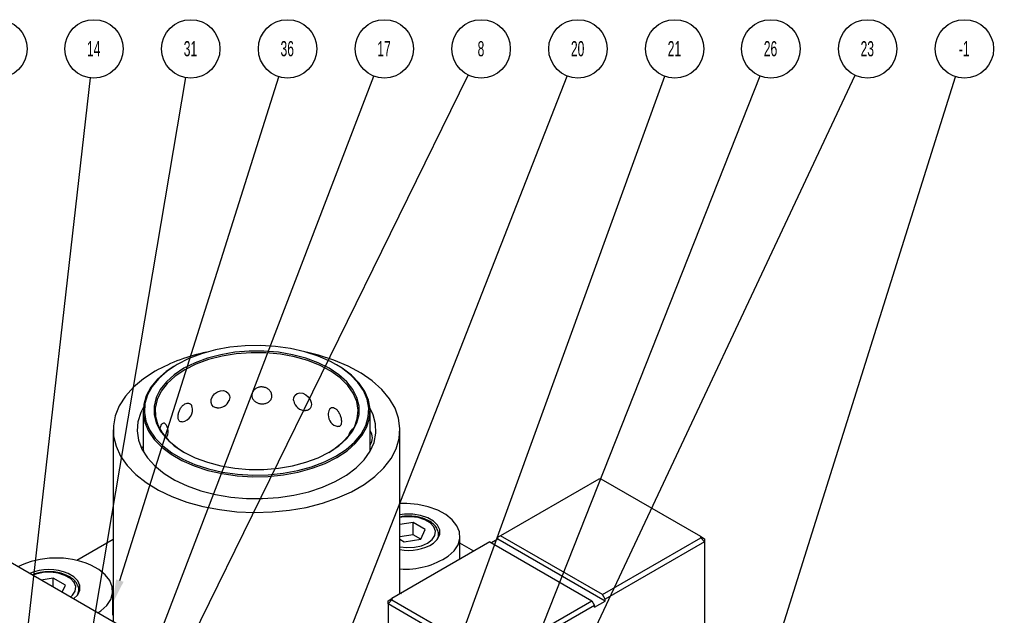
# Model space of a CAD drawing. Header units: inches. Extents: x 1880 to 2363, y -453 to -54.
# Tile 407 of 656: x 2072.39 to 2078.88, y -263.79 to -259.87. Entities that reach past the tile are written whole.
import ezdxf

# ---------------------------------------------------------------- set-up
doc = ezdxf.new("R2010")
doc.units = ezdxf.units.IN
doc.header["$LTSCALE"] = 0.5
doc.header["$MEASUREMENT"] = 0
for name, color, linetype in [('DIE-M-S', 8, 'Continuous'), ('DSS-M-S', 53, 'Continuous'), ('SID-M-S', 105, 'Continuous'), ('SVD-M-S', 8, 'Continuous')]:
    doc.layers.add(name, color=color, linetype=linetype)
doc.styles.add('SLDTEXTSTYLE0', font='TXT', dxfattribs={"width": 0.595745})

msp = doc.modelspace()

# ---------------------------------------------------------------- linework, layer by layer
at = {"layer": 'DIE-M-S', "linetype": 'Continuous', "lineweight": 25}
msp.add_line((2078.88422, -267.22691), (2071.83489, -263.15742), dxfattribs=at)
at = {"layer": 'DSS-M-S', "linetype": 'Continuous', "lineweight": 25}
for p, q in [((2073.78097, -262.02704), (2073.68468, -262.04468)), ((2073.88052, -262.01713), (2073.78097, -262.02704)), ((2073.98148, -262.01514), (2073.88052, -262.01713)), ((2074.08197, -262.0211), (2073.98148, -262.01514)), ((2074.18012, -262.03491), (2074.08197, -262.0211)), ((2074.2741, -262.05631), (2074.18012, -262.03491)), ((2073.59345, -262.06973), (2073.50898, -262.10171)), ((2073.63168, -262.09907), (2073.5504, -262.12923)), ((2073.68468, -262.04468), (2073.59345, -262.06973)), ((2073.71957, -262.0759), (2073.63168, -262.09907)), ((2073.72858, -262.08526), (2073.63936, -262.10827)), ((2073.81227, -262.06019), (2073.71957, -262.0759)), ((2073.82264, -262.07), (2073.72858, -262.08526)), ((2073.9079, -262.05225), (2073.81227, -262.06019)), ((2073.91956, -262.06281), (2073.82264, -262.07)), ((2074.00452, -262.05225), (2073.9079, -262.05225)), ((2074.01725, -262.06384), (2073.91956, -262.06281)), ((2074.10015, -262.06019), (2074.00452, -262.05225)), ((2074.11364, -262.07307), (2074.01725, -262.06384)), ((2074.19286, -262.0759), (2074.10015, -262.06019)), ((2074.20668, -262.09031), (2074.11364, -262.07307)), ((2074.28074, -262.09907), (2074.19286, -262.0759)), ((2074.29438, -262.11518), (2074.20668, -262.09031)), ((2074.36215, -262.08489), (2074.2741, -262.05631)), ((2074.36202, -262.12923), (2074.28074, -262.09907)), ((2074.36431, -262.07879), (2074.28529, -262.05945)), ((2074.44265, -262.12013), (2074.36215, -262.08489)), ((2074.46594, -262.11147), (2074.36431, -262.07879)), ((2073.41008, -262.15351), (2073.36018, -262.18768)), ((2073.43284, -262.14004), (2073.36645, -262.18399)), ((2073.50898, -262.10171), (2073.43284, -262.14004)), ((2073.5504, -262.12923), (2073.47738, -262.16575)), ((2073.5569, -262.13853), (2073.48295, -262.1754)), ((2073.63936, -262.10827), (2073.5569, -262.13853)), ((2074.37487, -262.14715), (2074.29438, -262.11518)), ((2074.43504, -262.16575), (2074.36202, -262.12923)), ((2074.44644, -262.18556), (2074.37487, -262.14715)), ((2074.51408, -262.16136), (2074.44265, -262.12013)), ((2074.55985, -262.15112), (2074.46594, -262.11147)), ((2074.52001, -262.1648), (2074.48244, -262.1417)), ((2074.57512, -262.20783), (2074.51408, -262.16136)), ((2074.5817, -262.21177), (2074.52001, -262.1648)), ((2074.6446, -262.19712), (2074.55985, -262.15112)), ((2073.28808, -262.18506), (2073.21104, -262.23538)), ((2073.36018, -262.18768), (2073.30418, -262.23696)), ((2073.36645, -262.18399), (2073.31105, -262.23276)), ((2073.41411, -262.20791), (2073.36188, -262.25483)), ((2073.41909, -262.21809), (2073.36667, -262.26569)), ((2073.47738, -262.16575), (2073.41411, -262.20791)), ((2073.48295, -262.1754), (2073.41909, -262.21809)), ((2074.49831, -262.20791), (2074.43504, -262.16575)), ((2074.50756, -262.22957), (2074.44644, -262.18556)), ((2074.55055, -262.25483), (2074.49831, -262.20791)), ((2074.55693, -262.27824), (2074.50756, -262.22957)), ((2074.62463, -262.25866), (2074.57512, -262.20783)), ((2074.63174, -262.26314), (2074.5817, -262.21177)), ((2074.71892, -262.24879), (2074.6446, -262.19712)), ((2073.14529, -262.29079), (2073.09184, -262.35044)), ((2073.21104, -262.23538), (2073.14529, -262.29079)), ((2073.26033, -262.29019), (2073.22945, -262.34636)), ((2073.26766, -262.28542), (2073.2371, -262.34101)), ((2073.30418, -262.23696), (2073.26033, -262.29019)), ((2073.31105, -262.23276), (2073.26766, -262.28542)), ((2073.36188, -262.25483), (2073.32174, -262.30556)), ((2073.36667, -262.26569), (2073.32682, -262.31719)), ((2074.59068, -262.30556), (2074.55055, -262.25483)), ((2074.5935, -262.33055), (2074.55693, -262.27824)), ((2074.66169, -262.31292), (2074.62463, -262.25866)), ((2074.66919, -262.31797), (2074.63174, -262.26314)), ((2074.78168, -262.30534), (2074.71892, -262.24879)), ((2073.09184, -262.35044), (2073.05149, -262.41343)), ((2073.22945, -262.34636), (2073.2121, -262.40444)), ((2073.2371, -262.34101), (2073.21994, -262.39848)), ((2073.29452, -262.35908), (2073.28077, -262.41429)), ((2073.32174, -262.30556), (2073.29452, -262.35908)), ((2073.32682, -262.31719), (2073.30038, -262.3715)), ((2073.65729, -262.3717), (2073.66536, -262.35168)), ((2073.66536, -262.35168), (2073.67951, -262.33378)), ((2073.67951, -262.33378), (2073.69786, -262.32049)), ((2073.69786, -262.32049), (2073.71809, -262.31327)), ((2073.71809, -262.31327), (2073.73799, -262.31254)), ((2073.73799, -262.31254), (2073.7557, -262.31809)), ((2073.7557, -262.31809), (2073.7695, -262.3293)), ((2073.7695, -262.3293), (2073.77769, -262.34512)), ((2073.77769, -262.34512), (2073.77933, -262.35738)), ((2073.77933, -262.35738), (2073.77933, -262.35738)), ((2074.20001, -262.37662), (2074.20121, -262.35784)), ((2074.20121, -262.35784), (2074.20956, -262.34204)), ((2074.20956, -262.34204), (2074.22394, -262.33148)), ((2074.22394, -262.33148), (2074.24217, -262.32758)), ((2074.24217, -262.32758), (2074.26171, -262.33058)), ((2074.26171, -262.33058), (2074.28039, -262.33978)), ((2074.28039, -262.33978), (2074.29658, -262.35404)), ((2074.29658, -262.35404), (2074.30891, -262.37196)), ((2074.6179, -262.35908), (2074.59068, -262.30556)), ((2074.61648, -262.38538), (2074.5935, -262.33055)), ((2074.63165, -262.41429), (2074.6179, -262.35908)), ((2074.68561, -262.36957), (2074.66169, -262.31292)), ((2074.69337, -262.37523), (2074.66919, -262.31797)), ((2074.83193, -262.36591), (2074.78168, -262.30534)), ((2073.05149, -262.41343), (2073.02486, -262.4788)), ((2073.2121, -262.40444), (2073.20862, -262.46335)), ((2073.21994, -262.39848), (2073.21649, -262.45676)), ((2073.28077, -262.41429), (2073.28077, -262.47006)), ((2073.30038, -262.3715), (2073.28793, -262.42744)), ((2073.65614, -262.39109), (2073.65729, -262.3717)), ((2073.66176, -262.40745), (2073.65614, -262.39109)), ((2073.67318, -262.41922), (2073.66176, -262.40745)), ((2073.68909, -262.42562), (2073.67318, -262.41922)), ((2074.20123, -262.38065), (2074.20001, -262.37662)), ((2074.30891, -262.37196), (2074.31612, -262.39174)), ((2074.31612, -262.39174), (2074.31755, -262.40479)), ((2074.31755, -262.40479), (2074.31755, -262.40479)), ((2074.62539, -262.44155), (2074.61648, -262.38538)), ((2074.63165, -262.47006), (2074.63165, -262.41429)), ((2074.69594, -262.42759), (2074.68561, -262.36957)), ((2074.70381, -262.43386), (2074.69337, -262.37523)), ((2074.8689, -262.42959), (2074.83193, -262.36591)), ((2073.02486, -262.4788), (2073.01234, -262.54557)), ((2073.19342, -262.45801), (2073.17419, -262.51771)), ((2073.2091, -262.42723), (2073.19342, -262.45801)), ((2073.20818, -262.4486), (2073.20818, -262.68458)), ((2073.20862, -262.46335), (2073.21906, -262.52198)), ((2073.21649, -262.45676), (2073.22682, -262.51477)), ((2073.28077, -262.47006), (2073.29452, -262.52527)), ((2073.28793, -262.42744), (2073.28971, -262.48384)), ((2073.28971, -262.48384), (2073.3057, -262.53949)), ((2073.69651, -262.42591), (2073.68909, -262.42562)), ((2074.6179, -262.52527), (2074.63165, -262.47006)), ((2074.62004, -262.49787), (2074.62539, -262.44155)), ((2074.67532, -262.54334), (2074.69249, -262.48587)), ((2074.69249, -262.48587), (2074.69594, -262.42759)), ((2074.70032, -262.49276), (2074.70381, -262.43386)), ((2074.72511, -262.47279), (2074.70333, -262.42723)), ((2074.70424, -262.7127), (2074.70424, -262.4486)), ((2074.74087, -262.53283), (2074.72511, -262.47279)), ((2074.89203, -262.4954), (2074.8689, -262.42959)), ((2073.01234, -262.54557), (2073.01413, -262.61272)), ((2073.17419, -262.51771), (2073.16892, -262.57836)), ((2073.21906, -262.52198), (2073.24323, -262.57924)), ((2073.22682, -262.51477), (2073.25074, -262.57143)), ((2073.29452, -262.52527), (2073.32174, -262.57879)), ((2073.3057, -262.53949), (2073.33555, -262.5932)), ((2074.56731, -262.60619), (2074.60054, -262.55314)), ((2074.59068, -262.57879), (2074.6179, -262.52527)), ((2074.60054, -262.55314), (2074.62004, -262.49787)), ((2074.64476, -262.59893), (2074.67532, -262.54334)), ((2074.65209, -262.60702), (2074.68298, -262.55085)), ((2074.68298, -262.55085), (2074.70032, -262.49276)), ((2074.74262, -262.59354), (2074.74087, -262.53283)), ((2074.90098, -262.56236), (2074.89203, -262.4954)), ((2073.01133, -262.57076), (2073.01133, -263.83656)), ((2073.01413, -262.61272), (2073.0302, -262.67924)), ((2073.16892, -262.57836), (2073.1777, -262.63887)), ((2073.24323, -262.57924), (2073.28068, -262.63407)), ((2073.25074, -262.57143), (2073.28779, -262.62569)), ((2073.32174, -262.57879), (2073.36188, -262.62952)), ((2073.33555, -262.5932), (2073.37864, -262.64382)), ((2074.52105, -262.65587), (2074.56731, -262.60619)), ((2074.55055, -262.62952), (2074.59068, -262.57879)), ((2074.60138, -262.65159), (2074.64476, -262.59893)), ((2074.60824, -262.66025), (2074.65209, -262.60702)), ((2074.73035, -262.65385), (2074.74262, -262.59354)), ((2074.89561, -262.62945), (2074.90098, -262.56236)), ((2074.90109, -263.65287), (2074.90109, -262.57076)), ((2073.0302, -262.67924), (2073.06031, -262.74411)), ((2073.1777, -262.63887), (2073.20037, -262.69816)), ((2073.20792, -262.68397), (2073.1996, -262.68973)), ((2073.28068, -262.63407), (2073.33072, -262.68544)), ((2073.28779, -262.62569), (2073.33731, -262.67652)), ((2073.33731, -262.67652), (2073.39835, -262.72299)), ((2073.36188, -262.62952), (2073.41411, -262.67644)), ((2073.37864, -262.64382), (2073.43403, -262.69029)), ((2073.41411, -262.67644), (2073.47738, -262.7186)), ((2074.43504, -262.7186), (2074.49831, -262.67644)), ((2074.46276, -262.70114), (2074.52105, -262.65587)), ((2074.49831, -262.67644), (2074.55055, -262.62952)), ((2074.54597, -262.70036), (2074.60138, -262.65159)), ((2074.55225, -262.70953), (2074.60824, -262.66025)), ((2074.70426, -262.71267), (2074.73035, -262.65385)), ((2074.876, -262.69565), (2074.89561, -262.62945)), ((2073.06031, -262.74411), (2073.104, -262.80635)), ((2073.1996, -262.68973), (2073.1972, -262.69171)), ((2073.20037, -262.69816), (2073.23653, -262.75519)), ((2073.33072, -262.68544), (2073.39241, -262.7324)), ((2073.39241, -262.7324), (2073.4646, -262.77408)), ((2073.39835, -262.72299), (2073.46978, -262.76422)), ((2073.43403, -262.69029), (2073.48011, -262.72016)), ((2073.47738, -262.7186), (2073.5504, -262.75512)), ((2074.36202, -262.75512), (2074.43504, -262.7186)), ((2074.40344, -262.78264), (2074.47958, -262.74431)), ((2074.43232, -262.72016), (2074.46276, -262.70114)), ((2074.47958, -262.74431), (2074.54597, -262.70036)), ((2074.48515, -262.75395), (2074.55225, -262.70953)), ((2074.66482, -262.76897), (2074.70426, -262.71267)), ((2074.84244, -262.75995), (2074.876, -262.69565)), ((2073.104, -262.80635), (2073.16061, -262.86502)), ((2073.23653, -262.75519), (2073.28553, -262.80892)), ((2073.28553, -262.80892), (2073.3465, -262.8584)), ((2073.4646, -262.77408), (2073.54595, -262.80969)), ((2073.46978, -262.76422), (2073.55027, -262.79946)), ((2073.54595, -262.80969), (2073.63495, -262.83858)), ((2073.55027, -262.79946), (2073.63833, -262.82804)), ((2073.5504, -262.75512), (2073.63168, -262.78528)), ((2073.63168, -262.78528), (2073.71957, -262.80845)), ((2073.71957, -262.80845), (2073.81227, -262.82416)), ((2074.10015, -262.82416), (2074.19286, -262.80845)), ((2074.19286, -262.80845), (2074.28074, -262.78528)), ((2074.28074, -262.78528), (2074.36202, -262.75512)), ((2074.31897, -262.81462), (2074.40344, -262.78264)), ((2074.32283, -262.82501), (2074.4082, -262.79269)), ((2074.4082, -262.79269), (2074.48515, -262.75395)), ((2074.61273, -262.82172), (2074.66482, -262.76897)), ((2074.79545, -262.82139), (2074.84244, -262.75995)), ((2073.16061, -262.86502), (2073.22928, -262.91923)), ((2073.3465, -262.8584), (2073.41835, -262.90275)), ((2073.63495, -262.83858), (2073.72992, -262.8602)), ((2073.63833, -262.82804), (2073.7323, -262.84944)), ((2073.72992, -262.8602), (2073.82911, -262.87415)), ((2073.7323, -262.84944), (2073.83045, -262.86325)), ((2073.81227, -262.82416), (2073.9079, -262.8321)), ((2073.82911, -262.87415), (2073.93067, -262.88018)), ((2073.83045, -262.86325), (2073.93094, -262.86921)), ((2073.9079, -262.8321), (2074.00452, -262.8321)), ((2073.93067, -262.88018), (2074.03271, -262.87817)), ((2073.93094, -262.86921), (2074.0319, -262.86722)), ((2074.00452, -262.8321), (2074.10015, -262.82416)), ((2074.0319, -262.86722), (2074.13146, -262.85731)), ((2074.03271, -262.87817), (2074.13332, -262.86816)), ((2074.13146, -262.85731), (2074.22774, -262.83967)), ((2074.13332, -262.86816), (2074.23063, -262.85033)), ((2074.22774, -262.83967), (2074.31897, -262.81462)), ((2074.23063, -262.85033), (2074.32283, -262.82501)), ((2074.47456, -262.91294), (2074.54893, -262.87)), ((2074.54893, -262.87), (2074.61273, -262.82172)), ((2074.73574, -262.87903), (2074.79545, -262.82139)), ((2073.22928, -262.91923), (2073.30897, -262.96816)), ((2073.41835, -262.90275), (2073.4998, -262.94117)), ((2073.4998, -262.94117), (2073.58939, -262.97298)), ((2074.39093, -262.94977), (2074.47456, -262.91294)), ((2074.58195, -262.97948), (2074.66421, -262.93199)), ((2074.66421, -262.93199), (2074.73574, -262.87903)), ((2076.21163, -262.89631), (2075.56488, -263.26967)), ((2076.22628, -262.89631), (2076.21163, -262.89631)), ((2076.88338, -263.27565), (2076.22628, -262.89631)), ((2073.30897, -262.96816), (2073.39847, -263.01107)), ((2073.58939, -262.97298), (2073.68553, -262.99762)), ((2073.68553, -262.99762), (2073.7865, -263.01464)), ((2074.10014, -263.01766), (2074.20203, -263.0026)), ((2074.20203, -263.0026), (2074.29955, -262.97983)), ((2074.29955, -262.97983), (2074.39093, -262.94977)), ((2074.4902, -263.02077), (2074.58195, -262.97948)), ((2073.39847, -263.01107), (2073.49643, -263.0473)), ((2073.49643, -263.0473), (2073.60135, -263.0763)), ((2073.7865, -263.01464), (2073.8905, -263.02374)), ((2073.8905, -263.02374), (2073.99567, -263.02475)), ((2073.99567, -263.02475), (2074.10014, -263.01766)), ((2074.28393, -263.08237), (2074.39036, -263.05525)), ((2074.39036, -263.05525), (2074.4902, -263.02077)), ((2073.60135, -263.0763), (2073.71166, -263.09765)), ((2073.71166, -263.09765), (2073.82567, -263.111)), ((2073.82567, -263.111), (2073.94166, -263.11617)), ((2073.94166, -263.11617), (2074.05787, -263.11307)), ((2074.05787, -263.11307), (2074.17254, -263.10174)), ((2074.17254, -263.10174), (2074.28393, -263.08237)), ((2073.01133, -263.29488), (2072.77209, -263.43299)), ((2075.49417, -263.3105), (2074.84742, -263.68386)), ((2075.38793, -263.37183), (2075.29649, -263.31904)), ((2075.49417, -263.3105), (2076.16592, -263.69829)), ((2075.5472, -263.29213), (2075.50478, -263.31662)), ((2075.56488, -263.26967), (2075.5472, -263.27988)), ((2075.5472, -263.29213), (2075.5472, -263.27988)), ((2076.25431, -263.70034), (2075.5472, -263.29213)), ((2076.23663, -263.65747), (2075.56488, -263.26967)), ((2076.23663, -263.65747), (2076.88338, -263.28411)), ((2076.90838, -263.3105), (2076.25431, -263.68809)), ((2076.88338, -263.28411), (2076.88338, -263.27565)), ((2076.88338, -263.27565), (2076.90838, -263.29009)), ((2076.88338, -263.28411), (2076.90838, -263.3105)), ((2076.90838, -263.29009), (2076.90838, -263.3105)), ((2076.90838, -263.3105), (2076.90838, -264.09346)), ((2076.25431, -263.68809), (2076.23663, -263.65747)), ((2074.82242, -263.69829), (2074.84742, -263.68386)), ((2074.82242, -263.7187), (2074.84742, -263.69231)), ((2074.82242, -263.7187), (2074.82242, -263.69829)), ((2075.49417, -264.1065), (2074.82242, -263.7187)), ((2074.82242, -263.7187), (2074.82242, -264.88208)), ((2074.84742, -263.68386), (2074.84742, -263.69231)), ((2074.84742, -263.69231), (2075.50452, -264.07165)), ((2075.51917, -264.07165), (2076.16592, -263.69829)), ((2076.16592, -263.69829), (2076.1836, -263.72891)), ((2076.1836, -263.74116), (2076.25431, -263.70034)), ((2076.25431, -263.70034), (2076.25431, -263.68809)), ((2076.1836, -263.72891), (2075.52952, -264.1065)), ((2076.1836, -263.74116), (2076.1836, -263.72891))]:
    msp.add_line(p, q, dxfattribs=at)
for centre, radius, start, end in [((2073.86533, -263.22276), 1.18745, 101.571665, 119.086039), ((2073.45511, -262.44074), 0.07874, 278.670422, 18.559563), ((2073.70225, -262.34809), 0.07874, 265.757413, 337.45941), ((2074.27794, -262.3655), 0.07874, 191.165498, 270.327009), ((2074.50695, -262.47256), 0.07874, 154.047238, 180), ((2074.50695, -262.47256), 0.07874, 180, 258.415819), ((2073.29462, -262.58341), 0.07874, 327.697943, 43.91347), ((2074.64073, -262.62413), 0.07874, 131.358037, 170.889226), ((2074.64073, -262.62413), 0.07874, 323.771609, 36.228391)]:
    msp.add_arc(centre, radius, start, end, dxfattribs=at)
for points, knots in [([(2074.05717, -262.34806), (2074.05642, -262.35437), (2074.05491, -262.367), (2074.04315, -262.38297), (2074.02583, -262.39443), (2074.00458, -262.4002), (2073.98226, -262.40005), (2073.96119, -262.39433), (2073.94334, -262.3836), (2073.93045, -262.3686), (2073.92411, -262.35051), (2073.9254, -262.33116), (2073.93449, -262.31294), (2073.95031, -262.29842), (2073.97071, -262.2896), (2073.99299, -262.28747), (2074.01465, -262.29192), (2074.03367, -262.30222), (2074.04815, -262.31722), (2074.05601, -262.33337), (2074.05683, -262.34383), (2074.05717, -262.34806)], [0, 0, 0, 0, 0.0554579, 0.1109395, 0.1658403, 0.2192081, 0.2711117, 0.3223399, 0.3739729, 0.4268563, 0.4812619, 0.5368274, 0.5927419, 0.6480375, 0.7019377, 0.7542614, 0.8055938, 0.8569812, 0.9093952, 0.9633154, 1, 1, 1, 1]), ([(2073.77933, -262.35738), (2073.77918, -262.36398), (2073.77902, -262.37108), (2073.77503, -262.37771), (2073.77475, -262.37818)], [0, 0, 0, 0, 0.9285763, 1, 1, 1, 1]), ([(2073.46687, -262.51796), (2073.46542, -262.51836), (2073.45915, -262.5201), (2073.45036, -262.51665), (2073.44192, -262.50748), (2073.43793, -262.49195), (2073.43874, -262.47208), (2073.44453, -262.45004), (2073.45484, -262.4288), (2073.46856, -262.41121), (2073.48409, -262.39937), (2073.49979, -262.39419), (2073.51383, -262.39607), (2073.52453, -262.4034), (2073.52777, -262.41206), (2073.52919, -262.41586)], [0, 0, 0, 0, 0.024213, 0.1044406, 0.1866109, 0.2711462, 0.357484, 0.4443641, 0.5302824, 0.6140326, 0.6953332, 0.7750935, 0.8549393, 0.9363803, 1, 1, 1, 1]), ([(2074.31755, -262.40479), (2074.31692, -262.41094), (2074.31565, -262.42326), (2074.3055, -262.43633), (2074.2927, -262.44361), (2074.28237, -262.44352), (2074.27849, -262.44348)], [0, 0, 0, 0, 0.2789989, 0.5581172, 0.8343135, 1, 1, 1, 1]), ([(2074.43692, -262.43849), (2074.43773, -262.43636), (2074.4404, -262.42934), (2074.44987, -262.42394), (2074.46322, -262.4236), (2074.47756, -262.43093), (2074.49087, -262.44436), (2074.50213, -262.46244), (2074.51042, -262.4833), (2074.51481, -262.50259), (2074.51527, -262.51338), (2074.51545, -262.51775)], [0, 0, 0, 0, 0.0559124, 0.1840962, 0.3090452, 0.4303396, 0.5493361, 0.6684602, 0.789964, 0.9149593, 1, 1, 1, 1]), ([(2073.31811, -262.56921), (2073.31814, -262.56911), (2073.31963, -262.56162), (2073.32434, -262.54874), (2073.33187, -262.53381), (2073.34002, -262.52604), (2073.34677, -262.52444), (2073.34972, -262.52804), (2073.35076, -262.5293)], [0, 0, 0, 0, 0.0032387, 0.2301981, 0.4505194, 0.6666664, 0.8830453, 1, 1, 1, 1]), ([(2074.51545, -262.51775), (2074.51505, -262.52378), (2074.51423, -262.53585), (2074.50751, -262.54677), (2074.49959, -262.5514), (2074.49322, -262.5495), (2074.49128, -262.54892)], [0, 0, 0, 0, 0.2921159, 0.584357, 0.8735385, 1, 1, 1, 1]), ([(2073.20823, -262.68458), (2073.20824, -262.68485), (2073.20825, -262.68552), (2073.20895, -262.69449), (2073.20999, -262.70525), (2073.21047, -262.71021)], [0, 0, 0, 0, 0.2783618, 0.6678565, 1, 1, 1, 1])]:
    msp.add_open_spline(points, degree=3, knots=knots, dxfattribs=at)
at = {"layer": 'SID-M-S'}
for p, q in [((2072.2569, -265.5652), (2072.86261, -260.25052)), ((2072.60991, -265.46097), (2073.49029, -260.24907)), ((2072.61328, -265.75822), (2074.72935, -260.23901)), ((2073.05479, -263.56521), (2074.10242, -260.24285)), ((2073.09904, -264.82416), (2075.35144, -260.2321)), ((2073.6215, -266.31784), (2076.00391, -260.2385)), ((2074.25153, -266.83897), (2076.64641, -260.24022)), ((2074.54934, -267.36566), (2077.90154, -260.23349)), ((2074.63008, -266.92221), (2077.27465, -260.23827)), ((2076.88615, -265.57455), (2078.56357, -260.24289))]:
    msp.add_line(p, q, dxfattribs=at)
for centre in [(2072.25101, -260.05939), (2072.88439, -260.05939), (2073.52233, -260.05939), (2074.16028, -260.05939), (2074.79822, -260.05939), (2075.43616, -260.05939), (2076.0741, -260.05939), (2076.71204, -260.05939), (2077.34542, -260.05939), (2077.98337, -260.05939), (2078.62131, -260.05939)]:
    msp.add_circle(centre, 0.19237, dxfattribs=at)
msp.add_solid([(2073.07959, -263.57303), (2073.00788, -263.71399), (2073.07959, -263.57303), (2073.03, -263.55739)], dxfattribs=at)
at = {"layer": 'SVD-M-S', "linetype": 'Continuous', "lineweight": 25}
for p, q in [((2074.94681, -263.05755), (2074.90109, -263.05744)), ((2075.01915, -263.06443), (2074.94681, -263.05755)), ((2075.08778, -263.07932), (2075.01915, -263.06443)), ((2074.93136, -263.12766), (2074.90109, -263.13131)), ((2074.98532, -263.12764), (2074.93136, -263.12766)), ((2075.03744, -263.1357), (2074.98532, -263.12764)), ((2075.08418, -263.15126), (2075.03744, -263.1357)), ((2075.15006, -263.10166), (2075.08778, -263.07932)), ((2075.20359, -263.13058), (2075.15006, -263.10166)), ((2075.24632, -263.16498), (2075.20359, -263.13058)), ((2074.98783, -263.18258), (2074.90109, -263.19599)), ((2074.92075, -263.14601), (2074.90404, -263.14861)), ((2074.97105, -263.14394), (2074.92075, -263.14601)), ((2075.02032, -263.15012), (2074.97105, -263.14394)), ((2075.06819, -263.22897), (2074.98783, -263.18258)), ((2074.98783, -263.26294), (2074.98783, -263.18258)), ((2075.06458, -263.16408), (2075.02032, -263.15012)), ((2075.10024, -263.18466), (2075.06458, -263.16408)), ((2075.12235, -263.17328), (2075.08418, -263.15126)), ((2075.12441, -263.21021), (2075.10024, -263.18466)), ((2075.14934, -263.20025), (2075.12235, -263.17328)), ((2075.16333, -263.23033), (2075.14934, -263.20025)), ((2075.2766, -263.20353), (2075.24632, -263.16498)), ((2074.98783, -263.26294), (2074.90109, -263.27636)), ((2075.03876, -263.29235), (2074.98783, -263.26294)), ((2075.03877, -263.29234), (2075.06819, -263.22897)), ((2075.11391, -263.29497), (2075.13153, -263.26769)), ((2075.13512, -263.23865), (2075.12441, -263.21021)), ((2075.13153, -263.26769), (2075.13512, -263.23865)), ((2075.1494, -263.29157), (2075.16335, -263.26148)), ((2075.15423, -263.27365), (2075.1551, -263.26663)), ((2075.1551, -263.26663), (2075.15526, -263.26202)), ((2075.15526, -263.28233), (2075.15526, -263.26202)), ((2075.16335, -263.26148), (2075.16333, -263.23033)), ((2075.29328, -263.24475), (2075.2766, -263.20353)), ((2075.2957, -263.28705), (2075.29328, -263.24475)), ((2074.90109, -263.29322), (2074.929, -263.30932)), ((2074.929, -263.30932), (2075.03877, -263.29234)), ((2075.04332, -263.33572), (2075.08369, -263.31827)), ((2075.08369, -263.31827), (2075.11391, -263.29497)), ((2075.12244, -263.31856), (2075.1494, -263.29157)), ((2075.14671, -263.29516), (2075.15423, -263.27365)), ((2075.25798, -263.36843), (2075.28378, -263.32881)), ((2075.28378, -263.32881), (2075.2957, -263.28705)), ((2075.29649, -263.42461), (2075.29649, -263.27301)), ((2074.90109, -263.34273), (2074.94577, -263.34797)), ((2074.94577, -263.34797), (2074.99607, -263.34589)), ((2074.99607, -263.34589), (2075.04332, -263.33572)), ((2075.21929, -263.40438), (2075.25798, -263.36843)), ((2072.50228, -263.52298), (2072.48146, -263.53067)), ((2072.54952, -263.5128), (2072.50228, -263.52298)), ((2072.59982, -263.51073), (2072.54952, -263.5128)), ((2072.6491, -263.51691), (2072.59982, -263.51073)), ((2072.69335, -263.53087), (2072.6491, -263.51691)), ((2072.75176, -263.54055), (2072.71379, -263.51842)), ((2072.91623, -263.49203), (2072.86295, -263.46295)), ((2072.95865, -263.52655), (2072.91623, -263.49203)), ((2072.9886, -263.56519), (2072.95865, -263.52655)), ((2072.6166, -263.54937), (2072.53556, -263.5619)), ((2072.69696, -263.59576), (2072.6166, -263.54937)), ((2072.6166, -263.60869), (2072.6166, -263.54937)), ((2072.72901, -263.55145), (2072.69335, -263.53087)), ((2072.75318, -263.577), (2072.72901, -263.55145)), ((2072.77852, -263.5676), (2072.75176, -263.54055)), ((2072.7639, -263.60544), (2072.75318, -263.577)), ((2072.79223, -263.59773), (2072.77852, -263.5676)), ((2073.00491, -263.60646), (2072.9886, -263.56519)), ((2072.67525, -263.64255), (2072.69696, -263.59576)), ((2072.74268, -263.66176), (2072.7603, -263.63448)), ((2072.7603, -263.63448), (2072.7639, -263.60544)), ((2072.77548, -263.66195), (2072.783, -263.64044)), ((2072.77777, -263.65893), (2072.79198, -263.62888)), ((2072.783, -263.64044), (2072.78387, -263.63342)), ((2072.78387, -263.63342), (2072.78403, -263.62881)), ((2072.78403, -263.64912), (2072.78403, -263.62881)), ((2072.79198, -263.62888), (2072.79223, -263.59773)), ((2072.99467, -263.69049), (2073.00696, -263.64877)), ((2073.00696, -263.64877), (2073.00491, -263.60646)), ((2073.00788, -263.79436), (2073.00788, -263.63362)), ((2074.90109, -263.6493), (2074.91164, -263.64957)), ((2072.72934, -263.67378), (2072.74268, -263.66176)), ((2072.75042, -263.68594), (2072.75057, -263.68583)), ((2072.75057, -263.68583), (2072.77777, -263.65893)), ((2072.96852, -263.73004), (2072.99467, -263.69049)), ((2072.91098, -263.77863), (2072.92951, -263.76587)), ((2072.92951, -263.76587), (2072.96852, -263.73004))]:
    msp.add_line(p, q, dxfattribs=at)
for centre, radius, start, end in [((2074.95966, -263.06524), 0.3011, 258.783288, 302.723847), ((2072.63468, -264.0011), 0.58456, 67.014249, 115.537537), ((2074.93663, -262.97945), 0.51035, 266.007078, 303.6308), ((2072.58719, -263.81487), 0.32235, 66.875409, 113.163847)]:
    msp.add_arc(centre, radius, start, end, dxfattribs=at)
for points, knots in [([(2075.15486, -263.26758), (2075.15496, -263.26722), (2075.15766, -263.25657), (2075.15179, -263.23475), (2075.13638, -263.20602), (2075.10939, -263.18109), (2075.07328, -263.1609), (2075.02928, -263.14662), (2074.9808, -263.13975), (2074.93662, -263.13932), (2074.91093, -263.14425), (2074.90101, -263.14615)], [0, 0, 0, 0, 0.0044009, 0.1295137, 0.2526128, 0.3795604, 0.512071, 0.646756, 0.7812039, 0.9154424, 1, 1, 1, 1]), ([(2072.52978, -263.51294), (2072.52378, -263.51378), (2072.50457, -263.51645), (2072.48816, -263.52331), (2072.47688, -263.52803)], [0, 0, 0, 0, 0.31242828, 1, 1, 1, 1]), ([(2072.78364, -263.63437), (2072.78373, -263.63401), (2072.78644, -263.62336), (2072.78057, -263.60154), (2072.76515, -263.57281), (2072.73817, -263.54788), (2072.70205, -263.52769), (2072.65805, -263.51341), (2072.60957, -263.50654), (2072.56539, -263.50611), (2072.53971, -263.51104), (2072.52978, -263.51294)], [0, 0, 0, 0, 0.0044009, 0.1295137, 0.2526128, 0.3795604, 0.512071, 0.646756, 0.7812039, 0.9154424, 1, 1, 1, 1])]:
    msp.add_open_spline(points, degree=3, knots=knots, dxfattribs=at)

# ---------------------------------------------------------------- texts
at = {"layer": 'SID-M-S', "char_height": 0.1, "attachment_point": 2, "style": 'SLDTEXTSTYLE0'}
for s, insert in [('14', (2072.88238, -260.00829)), ('31', (2073.52032, -260.00829)), ('36', (2074.15826, -260.00829)), ('17', (2074.7962, -260.00829)), ('8', (2075.43515, -260.00829)), ('20', (2076.07209, -260.00829)), ('21', (2076.71003, -260.00829)), ('26', (2077.34341, -260.00829)), ('23', (2077.98135, -260.00829)), ('-1', (2078.62002, -260.00829))]:
    msp.add_mtext(s, dxfattribs=dict(at, insert=insert))

doc.saveas('drawing.dxf')
